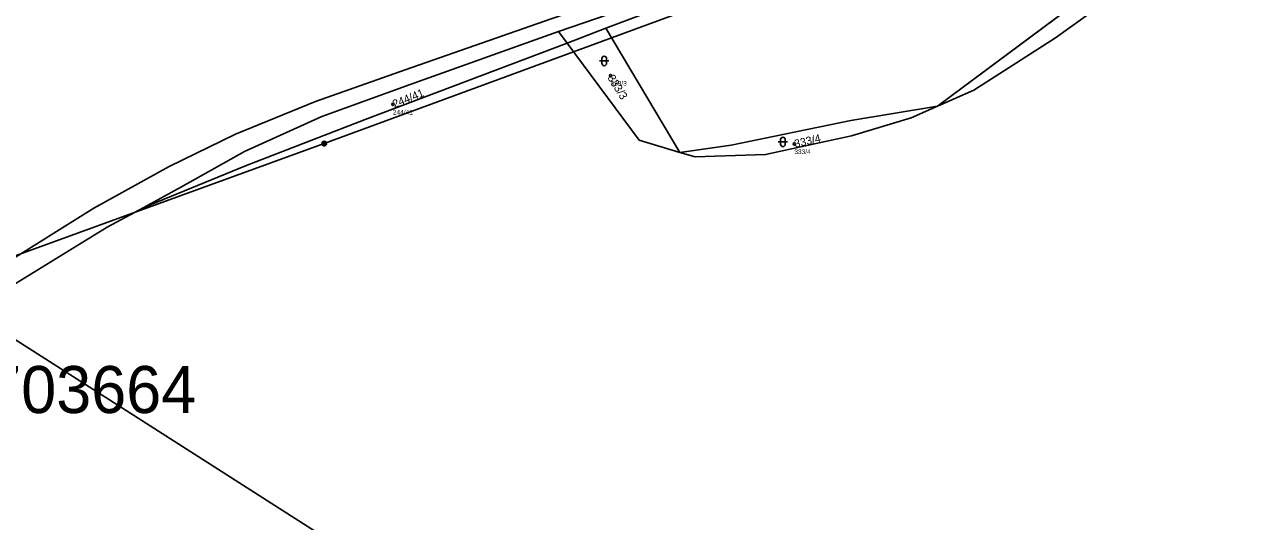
# Model space of a CAD drawing. Extents: x -734504 to -730695, y -1027923 to -1024502.
# Drawn here: x -732656.7 to -732398.1, y -1026531.3 to -1026425.6 of the extents above; entities that cross this region are included whole.
import ezdxf

# ---------------------------------------------------------------- set-up
doc = ezdxf.new("R2010")
doc.units = 0
for name, color, linetype in [('Definiční body', 7, 'Continuous'), ('Hranice parcel', 7, 'Continuous'), ('Parcelní čísla', 7, 'Continuous'), ('Polygon parcely', 7, 'Continuous'), ('Pop  PČ popisy', 7, 'Continuous'), ('Poz předměty', 7, 'Continuous'), ('Značky kultur', 7, 'Continuous')]:
    doc.layers.add(name, color=color, linetype=linetype)

msp = doc.modelspace()

# ---------------------------------------------------------------- linework, layer by layer
at = {"layer": 'Definiční body'}
for centre in [(-732532.14, -1026436.48), (-732578.36, -1026442.6), (-732493.08, -1026451)]:
    msp.add_circle(centre, 0.25, dxfattribs=at)
at = {"layer": 'Hranice parcel'}
for p, q in [((-732462.68, -1026442.96), (-732403.19, -1026398.67)), ((-732541.32, -1026429.61), (-732543.16, -1026427.13)), ((-732533.13, -1026426.39), (-732541.32, -1026429.61)), ((-732533.13, -1026426.39), (-732517.42, -1026452.8))]:
    msp.add_line(p, q, dxfattribs=at)
for points in [[(-732478.31, -1026389.98), (-732487.38, -1026394.77), (-732497.62, -1026400.03), (-732508.29, -1026407.11), (-732517.56, -1026413.99), (-732522.95, -1026416.88), (-732544.76, -1026424.41), (-732575.8, -1026435.27), (-732594.79, -1026442), (-732611.81, -1026448.96), (-732625.89, -1026455.81), (-732641.87, -1026464.63), (-732661.37, -1026476.81), (-732671.93, -1026481.69)], [(-732411.86, -1026392.23), (-732459.95, -1026396.75), (-732515.79, -1026419.8), (-732533.13, -1026426.39)], [(-732398.06, -1026408.03), (-732403.63, -1026408.53), (-732416.06, -1026412.96), (-732437.59, -1026428.45), (-732454.99, -1026439.54), (-732462.68, -1026442.96)], [(-732543.16, -1026427.13), (-732521.89, -1026419.73), (-732515.8, -1026416.08), (-732509.45, -1026411.36)], [(-732631.31, -1026464.49), (-732623.26, -1026460.15), (-732609.9, -1026452.61), (-732593.48, -1026445.2), (-732574.69, -1026438.36), (-732543.16, -1026427.13)], [(-732541.32, -1026429.61), (-732584.24, -1026445.82), (-732609.69, -1026455.69), (-732631.31, -1026464.49)], [(-732517.42, -1026452.8), (-732526.03, -1026450.21), (-732541.32, -1026429.61)], [(-732462.68, -1026442.96), (-732468.27, -1026445.45), (-732480.97, -1026449.27), (-732499.2, -1026453.28), (-732514.19, -1026453.77), (-732517.42, -1026452.8)], [(-732517.42, -1026452.8), (-732506.52, -1026451.26), (-732481.06, -1026446.01), (-732462.68, -1026442.96)], [(-732717.84, -1026528.05), (-732711.86, -1026521.34), (-732685.7, -1026499.09), (-732659.3, -1026481.17), (-732639.06, -1026468.66), (-732631.31, -1026464.49)]]:
    msp.add_lwpolyline(points, dxfattribs=at)
at = {"layer": 'Polygon parcely'}
for points in [[(-732405.75, -1026389.93), (-732412.53, -1026388.54), (-732425.02, -1026387.94), (-732464, -1026391.87), (-732509.45, -1026411.36), (-732515.8, -1026416.08), (-732521.89, -1026419.73), (-732543.16, -1026427.13), (-732541.32, -1026429.61), (-732533.13, -1026426.39), (-732515.79, -1026419.8), (-732459.95, -1026396.75), (-732411.86, -1026392.23)], [(-732533.13, -1026426.39), (-732517.42, -1026452.8), (-732506.52, -1026451.26), (-732481.06, -1026446.01), (-732462.68, -1026442.96), (-732403.19, -1026398.67), (-732411.86, -1026392.23), (-732459.95, -1026396.75), (-732515.79, -1026419.8)], [(-732398.06, -1026408.03), (-732403.19, -1026398.67), (-732462.68, -1026442.96), (-732454.99, -1026439.54), (-732437.59, -1026428.45), (-732416.06, -1026412.96), (-732403.63, -1026408.53)], [(-732543.16, -1026427.13), (-732574.69, -1026438.36), (-732593.48, -1026445.2), (-732609.9, -1026452.61), (-732623.26, -1026460.15), (-732631.31, -1026464.49), (-732609.69, -1026455.69), (-732584.24, -1026445.82), (-732541.32, -1026429.61)], [(-732533.13, -1026426.39), (-732541.32, -1026429.61), (-732526.03, -1026450.21), (-732517.42, -1026452.8)], [(-732517.42, -1026452.8), (-732514.19, -1026453.77), (-732499.2, -1026453.28), (-732480.97, -1026449.27), (-732468.27, -1026445.45), (-732462.68, -1026442.96), (-732481.06, -1026446.01), (-732506.52, -1026451.26)]]:
    msp.add_lwpolyline(points, close=True, dxfattribs=at)
for points in [[(-732416.06, -1026412.96), (-732437.59, -1026428.45), (-732454.99, -1026439.54), (-732462.68, -1026442.96), (-732468.27, -1026445.45), (-732480.97, -1026449.27), (-732499.2, -1026453.28), (-732514.19, -1026453.77), (-732517.42, -1026452.8), (-732526.03, -1026450.21), (-732541.32, -1026429.61), (-732584.24, -1026445.82), (-732609.69, -1026455.69), (-732631.31, -1026464.49), (-732639.06, -1026468.66), (-732659.3, -1026481.17)], [(-732659.3, -1026481.17), (-732639.06, -1026468.66), (-732631.31, -1026464.49), (-732623.26, -1026460.15), (-732609.9, -1026452.61), (-732593.48, -1026445.2), (-732574.69, -1026438.36), (-732543.16, -1026427.13), (-732521.89, -1026419.73)], [(-732661.37, -1026476.81), (-732641.87, -1026464.63), (-732625.89, -1026455.81), (-732611.81, -1026448.96), (-732594.79, -1026442), (-732575.8, -1026435.27), (-732544.76, -1026424.41)], [(-732544.76, -1026424.41), (-732575.8, -1026435.27), (-732594.79, -1026442), (-732611.81, -1026448.96), (-732625.89, -1026455.81), (-732641.87, -1026464.63), (-732661.37, -1026476.81)]]:
    msp.add_lwpolyline(points, dxfattribs=at)
at = {"layer": 'Poz předměty'}
for p, q in [((-732515.93, -1026422.54), (-732592.95, -1026450.93)), ((-732592.95, -1026450.93), (-732676.43, -1026481.22)), ((-732676.43, -1026481.22), (-732592.27, -1026535.04))]:
    msp.add_line(p, q, dxfattribs=at)
for radius in [0.5, 0.4, 0.3, 0.2, 0.1]:
    msp.add_circle((-732592.95, -1026450.93), radius, dxfattribs=at)
at = {"layer": 'Značky kultur'}
for p, q in [((-732534.48, -1026433.37), (-732532.48, -1026433.37)), ((-732533.98, -1026432.87), (-732533.98, -1026433.87)), ((-732532.98, -1026433.87), (-732532.98, -1026432.87)), ((-732496.51, -1026450.57), (-732494.51, -1026450.57)), ((-732496.01, -1026450.07), (-732496.01, -1026451.07)), ((-732495.01, -1026451.07), (-732495.01, -1026450.07))]:
    msp.add_line(p, q, dxfattribs=at)
for centre, start, end in [((-732533.48, -1026432.87), 0, 180), ((-732533.48, -1026433.87), 180, 359.9879), ((-732495.51, -1026450.07), 0, 180), ((-732495.51, -1026451.07), 180, 359.9879)]:
    msp.add_arc(centre, 0.5, start, end, dxfattribs=at)

# ---------------------------------------------------------------- texts
at = {"layer": 'Definiční body'}
for s, p in [('333/3', (-732532.14, -1026438.64)), ('244/41', (-732578.36, -1026444.76)), ('333/4', (-732493.08, -1026453.16))]:
    msp.add_text(s, height=1, dxfattribs=at).set_placement(p)
at = {"layer": 'Parcelní čísla'}
for s, rotation, p in [('333/3', 302, (-732532.86, -1026436.93)), ('244/41', 22, (-732578.04, -1026443.39)), ('333/4', 13, (-732492.89, -1026451.83))]:
    msp.add_text(s, height=1.7, rotation=rotation, dxfattribs=at).set_placement(p)
at = {"layer": 'Pop  PČ popisy'}
msp.add_text('Lobkovice 703664', height=10, dxfattribs=at).set_placement((-732728.7, -1026508.21))

doc.saveas('drawing.dxf')
